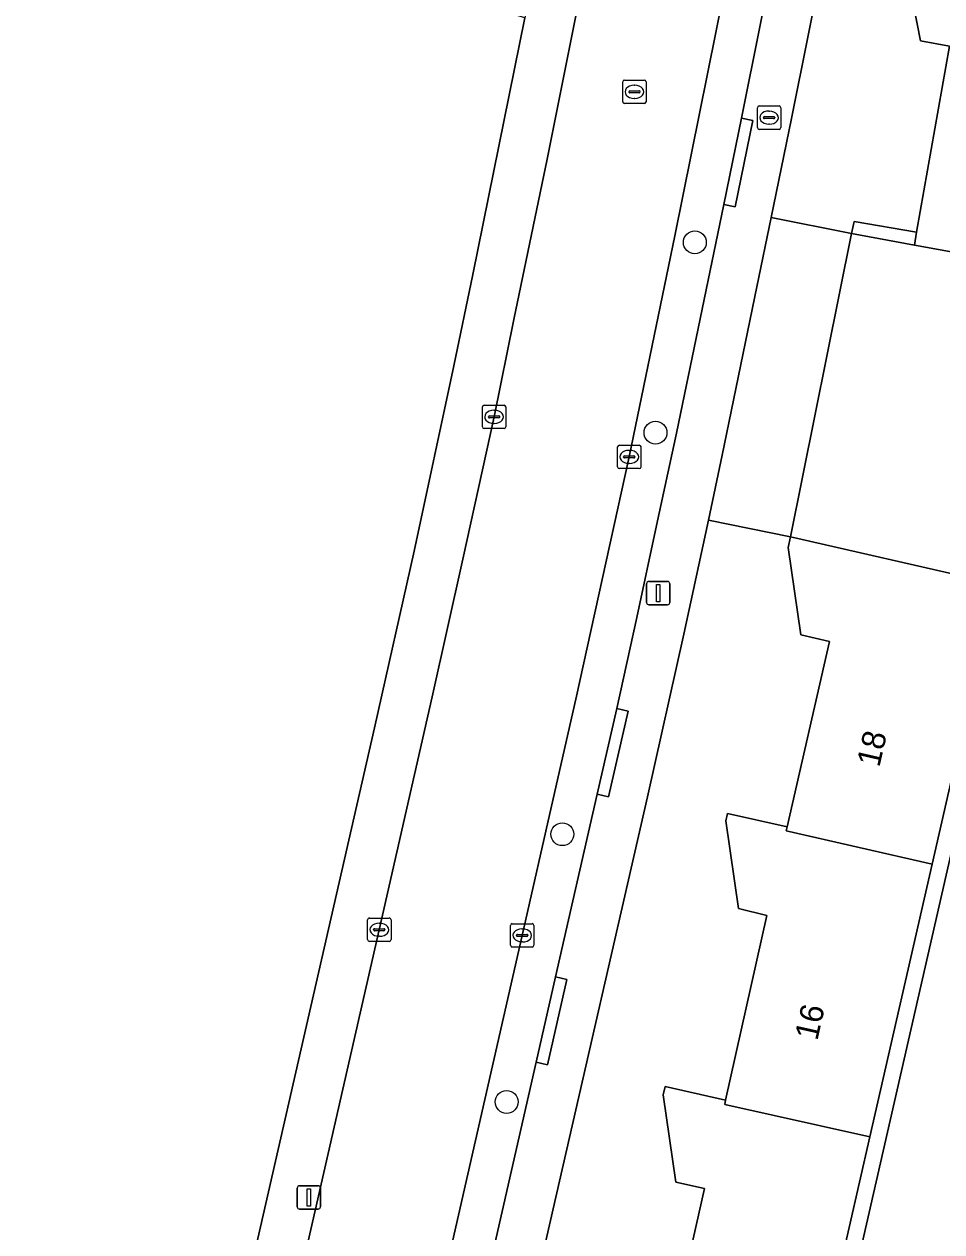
# Model space of a CAD drawing. Extents: x 160732 to 162107, y 387428 to 388479.
# Drawn here: x 161977.4 to 162016.6, y 387654.1 to 387705.8 of the extents above; entities that cross this region are included whole.
import ezdxf

# ---------------------------------------------------------------- set-up
doc = ezdxf.new("R2010")
doc.units = 0
for name, color, linetype in [('IMGEO_Berm_groen', 7, 'Continuous'), ('IMGEO_Boom', 7, 'Continuous'), ('IMGEO_Brandkraan', 7, 'Continuous'), ('IMGEO_Erf', 7, 'Continuous'), ('IMGEO_Groenvoorziening', 7, 'Continuous'), ('IMGEO_Kolk', 7, 'Continuous'), ('IMGEO_Lichtmast', 7, 'Continuous'), ('IMGEO_Muur', 7, 'Continuous'), ('IMGEO_Pand', 7, 'Continuous'), ('IMGEO_Pand_nummerreeks', 7, 'Continuous'), ('IMGEO_Parkeervlak_open', 7, 'Continuous'), ('IMGEO_Rijbaan_lokaal_open', 7, 'Continuous'), ('IMGEO_Rioolput', 7, 'Continuous'), ('IMGEO_Voetpad_open', 7, 'Continuous')]:
    doc.layers.add(name, color=color, linetype=linetype)

msp = doc.modelspace()

# ---------------------------------------------------------------- linework, layer by layer
at = {"layer": 'IMGEO_Berm_groen'}
for points in [[(162019.621, 387681.702), (162022.415, 387695.08), (162022.419, 387695.104), (162021.725, 387695.205), (162018.941, 387681.857), (162016.203, 387669.862), (162013.542, 387658.207), (162010.887, 387646.573), (162008.114, 387634.427), (162008.229, 387634.4), (162008.802, 387634.295)], [(162028.125, 387675.112), (162031.23, 387689.642), (162022.419, 387695.104), (162022.415, 387695.08), (162019.621, 387681.702), (162008.802, 387634.295), (162018.37, 387632.538)]]:
    msp.add_lwpolyline(points, close=True, dxfattribs=at)
at = {"layer": 'IMGEO_Boom'}
for centre in [(162006.059, 387696.46), (162004.377, 387688.322), (162000.392, 387671.149), (161998.011, 387659.7)]:
    msp.add_circle(centre, 0.489, dxfattribs=at)
at = {"layer": 'IMGEO_Brandkraan'}
for p, q in [((162008.809, 387702.295), (162009.661, 387702.295)), ((162008.734, 387701.369), (162008.734, 387702.221)), ((162008.993, 387701.789), (162008.993, 387701.801)), ((162009.036, 387701.838), (162009.434, 387701.838)), ((162009.222, 387702.075), (162009.247, 387702.075)), ((162009.477, 387701.801), (162009.477, 387701.789)), ((162009.735, 387702.221), (162009.735, 387701.369)), ((162009.661, 387701.295), (162008.809, 387701.295)), ((162009.431, 387701.752), (162009.033, 387701.752)), ((162009.245, 387701.515), (162009.22, 387701.515))]:
    msp.add_line(p, q, dxfattribs=at)
for points in [[(162008.809, 387702.295), (162009.661, 387702.295)], [(162008.734, 387701.369), (162008.734, 387702.221)], [(162009.735, 387702.221), (162009.735, 387701.369)], [(162009.661, 387701.295), (162008.809, 387701.295)]]:
    msp.add_lwpolyline(points, dxfattribs=at)
for centre, radius, start, end in [((162008.811, 387702.219), 0.0765, 91.552, 178.448), ((162008.811, 387702.219), 0.0765, 91.552, 178.448), ((162009.659, 387702.219), 0.0765, 1.552, 88.448), ((162009.659, 387702.219), 0.0765, 1.552, 88.448), ((162009.033, 387701.798), 0.0403, 85.8775, 175.7526), ((162009.03, 387701.788), 0.0366, 178.938, 274.7102), ((162009.434, 387701.795), 0.043, 264.8664, 352.4533), ((162009.438, 387701.8), 0.0386, 1.7309, 96.639), ((162008.811, 387701.371), 0.0765, 181.552, 268.448), ((162008.811, 387701.371), 0.0765, 181.552, 268.448), ((162009.659, 387701.371), 0.0765, 271.552, 358.448), ((162009.659, 387701.371), 0.0765, 271.552, 358.448)]:
    msp.add_arc(centre, radius, start, end, dxfattribs=at)
for centre, major_axis, ratio, start_param, end_param in [((162009.221, 387701.795), (-0.387, 0.002), 0.722429, 4.712389, 7.853982), ((162009.246, 387701.795), (-0.39, 0.002), 0.717154, 1.570796, 4.712389)]:
    msp.add_ellipse(centre, major_axis=major_axis, ratio=ratio, start_param=start_param, end_param=end_param, dxfattribs=at)
at = {"layer": 'IMGEO_Erf'}
for points in [[(162011.617, 387708.867), (162010.197, 387701.762), (162009.324, 387697.528), (162012.763, 387696.836), (162012.868, 387697.358), (162015.545, 387696.902), (162016.953, 387704.852), (162015.706, 387705.078), (162014.976, 387708.801), (162015.058, 387709.149), (162017.635, 387708.689), (162019.058, 387716.674), (162017.819, 387716.891), (162017.098, 387720.608), (162017.156, 387720.96), (162019.76, 387720.502), (162021.172, 387728.474), (162019.941, 387728.701), (162019.222, 387732.418), (162019.274, 387732.761), (162021.878, 387732.303), (162023.292, 387740.286)], [(161995.75, 387691.179), (161996.559, 387695.089), (161998.785, 387706.065), (161983.572, 387710.612), (161931.153, 387719.421), (161924.61, 387720.507)], [(161981.164, 387626.798), (161981.84, 387629.723), (161982.718, 387633.519), (161992.367, 387675.699), (161994.053, 387683.252), (161995.75, 387691.179)], [(162004.711, 387648.146), (162006.476, 387656), (162005.247, 387656.261), (162004.705, 387660.008), (162004.793, 387660.357), (162007.374, 387659.771), (162009.14, 387667.673), (162007.925, 387667.966), (162007.386, 387671.72), (162007.454, 387672.04), (162010.006, 387671.466), (162011.821, 387679.392), (162010.585, 387679.669), (162010.046, 387683.418), (162010.155, 387683.868), (162006.637, 387684.575), (162005.592, 387679.707), (162004.035, 387672.749), (162000, 387655.132), (161995.894, 387637.205)]]:
    msp.add_lwpolyline(points, dxfattribs=at)
at = {"layer": 'IMGEO_Groenvoorziening'}
for points in [[(162010.155, 387683.868), (162012.763, 387696.836), (162009.324, 387697.528), (162008.712, 387694.561), (162007.235, 387687.359), (162006.637, 387684.575)], [(162015.447, 387696.348), (162012.763, 387696.836), (162010.155, 387683.868), (162018.259, 387682.013), (162021.037, 387695.33)]]:
    msp.add_lwpolyline(points, close=True, dxfattribs=at)
at = {"layer": 'IMGEO_Kolk'}
for p, q in [((161996.973, 387688.572), (161996.973, 387689.424)), ((161997.048, 387689.498), (161997.9, 387689.498)), ((161997.974, 387689.424), (161997.974, 387688.572)), ((161997.232, 387688.992), (161997.232, 387689.004)), ((161997.67, 387688.955), (161997.272, 387688.955)), ((161997.275, 387689.041), (161997.673, 387689.041)), ((161997.461, 387689.278), (161997.486, 387689.278)), ((161997.716, 387689.004), (161997.716, 387688.992)), ((161997.9, 387688.498), (161997.048, 387688.498)), ((161997.484, 387688.718), (161997.459, 387688.718)), ((162002.756, 387686.858), (162002.756, 387687.71)), ((162002.831, 387687.784), (162003.683, 387687.784)), ((162003.058, 387687.327), (162003.456, 387687.327)), ((162003.244, 387687.564), (162003.269, 387687.564)), ((162003.757, 387687.71), (162003.757, 387686.858)), ((162003.015, 387687.278), (162003.015, 387687.29)), ((162003.453, 387687.241), (162003.055, 387687.241)), ((162003.267, 387687.004), (162003.242, 387687.004)), ((162003.499, 387687.29), (162003.499, 387687.278)), ((162003.683, 387686.784), (162002.831, 387686.784)), ((161992.066, 387666.639), (161992.066, 387667.491)), ((161992.141, 387667.565), (161992.993, 387667.565)), ((161992.554, 387667.345), (161992.579, 387667.345)), ((161993.067, 387667.491), (161993.067, 387666.639)), ((161998.177, 387666.397), (161998.177, 387667.249)), ((161998.252, 387667.323), (161999.104, 387667.323)), ((161999.178, 387667.249), (161999.178, 387666.397)), ((161992.325, 387667.059), (161992.325, 387667.071)), ((161992.763, 387667.022), (161992.365, 387667.022)), ((161992.368, 387667.108), (161992.766, 387667.108)), ((161992.577, 387666.785), (161992.552, 387666.785)), ((161992.809, 387667.071), (161992.809, 387667.059)), ((161998.436, 387666.817), (161998.436, 387666.829)), ((161998.874, 387666.78), (161998.476, 387666.78)), ((161998.479, 387666.866), (161998.877, 387666.866)), ((161998.665, 387667.103), (161998.69, 387667.103)), ((161998.92, 387666.829), (161998.92, 387666.817)), ((161992.993, 387666.565), (161992.141, 387666.565)), ((161999.104, 387666.323), (161998.252, 387666.323)), ((161998.688, 387666.543), (161998.663, 387666.543))]:
    msp.add_line(p, q, dxfattribs=at)
for points in [[(161996.973, 387688.572), (161996.973, 387689.424)], [(161997.048, 387689.498), (161997.9, 387689.498)], [(161997.974, 387689.424), (161997.974, 387688.572)], [(161997.9, 387688.498), (161997.048, 387688.498)], [(162002.756, 387686.858), (162002.756, 387687.71)], [(162002.831, 387687.784), (162003.683, 387687.784)], [(162003.757, 387687.71), (162003.757, 387686.858)], [(162003.683, 387686.784), (162002.831, 387686.784)], [(161992.066, 387666.639), (161992.066, 387667.491)], [(161992.141, 387667.565), (161992.993, 387667.565)], [(161993.067, 387667.491), (161993.067, 387666.639)], [(161998.177, 387666.397), (161998.177, 387667.249)], [(161998.252, 387667.323), (161999.104, 387667.323)], [(161999.178, 387667.249), (161999.178, 387666.397)], [(161992.993, 387666.565), (161992.141, 387666.565)], [(161999.104, 387666.323), (161998.252, 387666.323)]]:
    msp.add_lwpolyline(points, dxfattribs=at)
for centre, radius, start, end in [((161997.05, 387689.422), 0.0765, 91.552, 178.448), ((161997.05, 387689.422), 0.0765, 91.552, 178.448), ((161997.898, 387689.422), 0.0765, 1.552, 88.448), ((161997.898, 387689.422), 0.0765, 1.552, 88.448), ((161997.272, 387689.001), 0.0403, 85.8775, 175.7526), ((161997.269, 387688.991), 0.0366, 178.938, 274.7102), ((161997.673, 387688.998), 0.043, 264.8664, 352.4533), ((161997.677, 387689.003), 0.0386, 1.7309, 96.639), ((161997.05, 387688.574), 0.0765, 181.552, 268.448), ((161997.05, 387688.574), 0.0765, 181.552, 268.448), ((161997.898, 387688.574), 0.0765, 271.552, 358.448), ((161997.898, 387688.574), 0.0765, 271.552, 358.448), ((162002.833, 387687.708), 0.0765, 91.552, 178.448), ((162002.833, 387687.708), 0.0765, 91.552, 178.448), ((162003.055, 387687.287), 0.0403, 85.8775, 175.7526), ((162003.46, 387687.289), 0.0386, 1.7309, 96.639), ((162003.681, 387687.708), 0.0765, 1.552, 88.448), ((162003.681, 387687.708), 0.0765, 1.552, 88.448), ((162002.833, 387686.86), 0.0765, 181.552, 268.448), ((162002.833, 387686.86), 0.0765, 181.552, 268.448), ((162003.052, 387687.277), 0.0366, 178.938, 274.7102), ((162003.456, 387687.284), 0.043, 264.8664, 352.4533), ((162003.681, 387686.86), 0.0765, 271.552, 358.448), ((162003.681, 387686.86), 0.0765, 271.552, 358.448), ((161992.143, 387667.489), 0.0765, 91.552, 178.448), ((161992.143, 387667.489), 0.0765, 91.552, 178.448), ((161992.991, 387667.489), 0.0765, 1.552, 88.448), ((161992.991, 387667.489), 0.0765, 1.552, 88.448), ((161998.254, 387667.247), 0.0765, 91.552, 178.448), ((161998.254, 387667.247), 0.0765, 91.552, 178.448), ((161999.102, 387667.247), 0.0765, 1.552, 88.448), ((161999.102, 387667.247), 0.0765, 1.552, 88.448), ((161992.365, 387667.068), 0.0403, 85.8775, 175.7526), ((161992.362, 387667.058), 0.0366, 178.938, 274.7102), ((161992.766, 387667.065), 0.043, 264.8664, 352.4533), ((161992.77, 387667.07), 0.0386, 1.7309, 96.639), ((161998.476, 387666.826), 0.0403, 85.8775, 175.7526), ((161998.473, 387666.816), 0.0366, 178.938, 274.7102), ((161998.877, 387666.823), 0.043, 264.8664, 352.4533), ((161998.881, 387666.828), 0.0386, 1.7309, 96.639), ((161992.143, 387666.641), 0.0765, 181.552, 268.448), ((161992.143, 387666.641), 0.0765, 181.552, 268.448), ((161992.991, 387666.641), 0.0765, 271.552, 358.448), ((161992.991, 387666.641), 0.0765, 271.552, 358.448), ((161998.254, 387666.399), 0.0765, 181.552, 268.448), ((161998.254, 387666.399), 0.0765, 181.552, 268.448), ((161999.102, 387666.399), 0.0765, 271.552, 358.448), ((161999.102, 387666.399), 0.0765, 271.552, 358.448)]:
    msp.add_arc(centre, radius, start, end, dxfattribs=at)
for centre, major_axis, ratio, start_param, end_param in [((161997.46, 387688.998), (-0.387, 0.002), 0.722429, 4.712389, 7.853982), ((161997.485, 387688.998), (-0.39, 0.002), 0.717154, 1.570796, 4.712389), ((162003.243, 387687.284), (-0.387, 0.002), 0.722429, 4.712389, 7.853982), ((162003.268, 387687.284), (-0.39, 0.002), 0.717154, 1.570796, 4.712389), ((161992.553, 387667.065), (-0.387, 0.002), 0.722429, 4.712389, 7.853982), ((161992.578, 387667.065), (-0.39, 0.002), 0.717154, 1.570796, 4.712389), ((161998.664, 387666.823), (-0.387, 0.002), 0.722429, 4.712389, 7.853982), ((161998.689, 387666.823), (-0.39, 0.002), 0.717154, 1.570796, 4.712389)]:
    msp.add_ellipse(centre, major_axis=major_axis, ratio=ratio, start_param=start_param, end_param=end_param, dxfattribs=at)
at = {"layer": 'IMGEO_Lichtmast'}
for p, q in [((162003.998, 387681.06), (162003.998, 387681.86)), ((162003.998, 387681.86), (162003.998, 387681.06)), ((162004.098, 387681.96), (162004.888, 387681.96)), ((162004.888, 387681.96), (162004.098, 387681.96)), ((162004.988, 387681.86), (162004.988, 387681.06)), ((162004.988, 387681.06), (162004.988, 387681.86)), ((162004.888, 387680.96), (162004.098, 387680.96)), ((162004.098, 387680.96), (162004.888, 387680.96)), ((161989.058, 387655.214), (161989.058, 387656.014)), ((161989.058, 387656.014), (161989.058, 387655.214)), ((161989.158, 387656.114), (161989.948, 387656.114)), ((161989.948, 387656.114), (161989.158, 387656.114)), ((161990.048, 387656.014), (161990.048, 387655.214)), ((161990.048, 387655.214), (161990.048, 387656.014)), ((161989.948, 387655.114), (161989.158, 387655.114)), ((161989.158, 387655.114), (161989.948, 387655.114))]:
    msp.add_line(p, q, dxfattribs=at)
for points in [[(162004.418, 387681.835), (162004.568, 387681.835), (162004.568, 387681.085), (162004.418, 387681.085), (162004.418, 387681.835)], [(161989.478, 387655.989), (161989.628, 387655.989), (161989.628, 387655.239), (161989.478, 387655.239), (161989.478, 387655.989)]]:
    msp.add_lwpolyline(points, dxfattribs=at)
for centre, start, end in [((162004.098, 387681.86), 90, 180), ((162004.098, 387681.86), 90, 180), ((162004.888, 387681.86), 0, 90), ((162004.888, 387681.86), 360, 90), ((162004.098, 387681.06), 180, 270), ((162004.098, 387681.06), 180, 270), ((162004.888, 387681.06), 270, 0), ((162004.888, 387681.06), 270, 0), ((161989.158, 387656.014), 90, 180), ((161989.158, 387656.014), 90, 180), ((161989.948, 387656.014), 0, 90), ((161989.948, 387656.014), 360, 90), ((161989.158, 387655.214), 180, 270), ((161989.158, 387655.214), 180, 270), ((161989.948, 387655.214), 270, 0), ((161989.948, 387655.214), 270, 0)]:
    msp.add_arc(centre, 0.1, start, end, dxfattribs=at)
at = {"layer": 'IMGEO_Muur'}
msp.add_lwpolyline([(162012.868, 387697.358), (162012.763, 387696.836), (162015.447, 387696.348), (162015.545, 387696.902)], close=True, dxfattribs=at)
at = {"layer": 'IMGEO_Pand'}
for points in [[(162021.725, 387695.205), (162023.903, 387707.388), (162017.603, 387708.512), (162017.635, 387708.689), (162015.058, 387709.149), (162014.976, 387708.801), (162015.706, 387705.078), (162016.953, 387704.852), (162015.545, 387696.902), (162015.447, 387696.348), (162021.037, 387695.33)], [(162018.941, 387681.857), (162018.259, 387682.013), (162010.155, 387683.868), (162010.046, 387683.418), (162010.585, 387679.669), (162011.821, 387679.392), (162010.006, 387671.466), (162009.966, 387671.291), (162016.203, 387669.862)], [(162016.203, 387669.862), (162009.966, 387671.291), (162010.006, 387671.466), (162007.454, 387672.04), (162007.386, 387671.72), (162007.925, 387667.966), (162009.14, 387667.673), (162007.374, 387659.771), (162007.335, 387659.595), (162013.542, 387658.207)], [(162013.542, 387658.207), (162007.335, 387659.595), (162007.374, 387659.771), (162004.793, 387660.357), (162004.705, 387660.008), (162005.247, 387656.261), (162006.476, 387656), (162004.711, 387648.146), (162004.671, 387647.97), (162010.887, 387646.573)]]:
    msp.add_lwpolyline(points, close=True, dxfattribs=at)
at = {"layer": 'IMGEO_Parkeervlak_open'}
for points in [[(162008.01, 387710.677), (162005.209, 387696.742), (162003.251, 387687.284), (162000.967, 387676.919), (162000, 387672.663), (161998.673, 387666.823), (161994.353, 387647.843), (161990.66, 387631.794), (161989.7, 387627.67)], [(161992.098, 387630.097), (161993.905, 387637.92), (161994.755, 387641.574), (161996.65, 387649.904), (161997.49, 387653.576), (161999.268, 387661.394), (162000, 387664.602), (162000.101, 387665.043), (162001.884, 387672.86), (162002.717, 387676.519), (162003.577, 387680.423), (162004.424, 387684.355), (162005.269, 387688.305), (162007.294, 387698.085), (162008.048, 387701.769), (162009.631, 387709.667)]]:
    msp.add_lwpolyline(points, dxfattribs=at)
at = {"layer": 'IMGEO_Rijbaan_lokaal_open'}
for points in [[(162001.951, 387711.077), (162000, 387701.299), (161999.745, 387700.021), (161998.325, 387693.162), (161997.471, 387688.998), (161996.131, 387682.913), (161994.824, 387677.029), (161992.564, 387667.065), (161988.452, 387649.052), (161984.774, 387632.97), (161983.888, 387629.189), (161983.117, 387625.901)], [(161988.978, 387624.676), (161989.7, 387627.67), (161990.66, 387631.794), (161994.353, 387647.843), (161998.673, 387666.823), (162000, 387672.663), (162000.967, 387676.919), (162003.251, 387687.284), (162005.209, 387696.742), (162008.01, 387710.677)]]:
    msp.add_lwpolyline(points, dxfattribs=at)
at = {"layer": 'IMGEO_Rioolput'}
for p, q in [((162003.052, 387703.4), (162003.904, 387703.4)), ((162002.977, 387702.474), (162002.977, 387703.326)), ((162003.236, 387702.894), (162003.236, 387702.906)), ((162003.674, 387702.857), (162003.276, 387702.857)), ((162003.279, 387702.943), (162003.677, 387702.943)), ((162003.465, 387703.18), (162003.49, 387703.18)), ((162003.72, 387702.906), (162003.72, 387702.894)), ((162003.978, 387703.326), (162003.978, 387702.474)), ((162003.904, 387702.4), (162003.052, 387702.4)), ((162003.488, 387702.62), (162003.463, 387702.62))]:
    msp.add_line(p, q, dxfattribs=at)
for points in [[(162003.052, 387703.4), (162003.904, 387703.4)], [(162002.977, 387702.474), (162002.977, 387703.326)], [(162003.978, 387703.326), (162003.978, 387702.474)], [(162003.904, 387702.4), (162003.052, 387702.4)]]:
    msp.add_lwpolyline(points, dxfattribs=at)
for centre, radius, start, end in [((162003.054, 387703.324), 0.0765, 91.552, 178.448), ((162003.054, 387703.324), 0.0765, 91.552, 178.448), ((162003.902, 387703.324), 0.0765, 1.552, 88.448), ((162003.902, 387703.324), 0.0765, 1.552, 88.448), ((162003.276, 387702.903), 0.0403, 85.8775, 175.7526), ((162003.273, 387702.893), 0.0366, 178.938, 274.7102), ((162003.677, 387702.9), 0.043, 264.8664, 352.4533), ((162003.681, 387702.905), 0.0386, 1.7309, 96.639), ((162003.054, 387702.476), 0.0765, 181.552, 268.448), ((162003.054, 387702.476), 0.0765, 181.552, 268.448), ((162003.902, 387702.476), 0.0765, 271.552, 358.448), ((162003.902, 387702.476), 0.0765, 271.552, 358.448)]:
    msp.add_arc(centre, radius, start, end, dxfattribs=at)
for centre, major_axis, ratio, start_param, end_param in [((162003.464, 387702.9), (-0.387, 0.002), 0.722429, 4.712389, 7.853982), ((162003.489, 387702.9), (-0.39, 0.002), 0.717154, 1.570796, 4.712389)]:
    msp.add_ellipse(centre, major_axis=major_axis, ratio=ratio, start_param=start_param, end_param=end_param, dxfattribs=at)
at = {"layer": 'IMGEO_Voetpad_open'}
for points in [[(161988.452, 387649.052), (161992.564, 387667.065), (161994.824, 387677.029), (161996.131, 387682.913), (161997.471, 387688.998), (161998.325, 387693.162), (161999.745, 387700.021), (162000, 387701.299), (162001.951, 387711.077), (162003.63, 387720.155), (162005.968, 387733.21), (162008.7, 387750), (162008.918, 387751.454), (162009.778, 387757.077), (162010.572, 387762.572), (162011.455, 387768.777), (162011.72, 387770.879), (162011.8, 387771.536)], [(162002.136, 387723.686), (162001.081, 387717.97), (162000.815, 387716.529), (162000, 387712.232), (161999.394, 387709.037), (161998.785, 387706.065), (161996.559, 387695.089), (161995.75, 387691.179), (161994.053, 387683.252), (161992.367, 387675.699), (161982.718, 387633.519), (161981.84, 387629.723), (161983.888, 387629.189), (161984.774, 387632.97), (161988.452, 387649.052)], [(162009.631, 387709.667), (162008.048, 387701.769), (162008.537, 387701.669), (162007.783, 387697.985), (162007.294, 387698.085), (162005.269, 387688.305), (162004.424, 387684.355), (162003.577, 387680.423), (162002.717, 387676.519), (162003.204, 387676.409), (162002.371, 387672.75), (162001.884, 387672.86), (162000.101, 387665.043), (162000.588, 387664.932), (162000, 387662.356), (161999.755, 387661.283), (161999.268, 387661.394), (161997.49, 387653.576)], [(162007.235, 387687.359), (162008.712, 387694.561), (162009.324, 387697.528), (162010.197, 387701.762), (162011.617, 387708.867)], [(161989.7, 387627.67), (161993.476, 387626.649), (161995.894, 387637.205), (162000, 387655.132), (162004.035, 387672.749), (162005.592, 387679.707), (162006.637, 387684.575), (162007.235, 387687.359)]]:
    msp.add_lwpolyline(points, dxfattribs=at)
for points in [[(162008.048, 387701.769), (162007.294, 387698.085), (162007.783, 387697.985), (162008.537, 387701.669)], [(162002.717, 387676.519), (162001.884, 387672.86), (162002.371, 387672.75), (162003.204, 387676.409)], [(161999.268, 387661.394), (161999.755, 387661.283), (162000, 387662.356), (162000.588, 387664.932), (162000.101, 387665.043), (162000, 387664.602)]]:
    msp.add_lwpolyline(points, close=True, dxfattribs=at)

# ---------------------------------------------------------------- texts
at = {"layer": 'IMGEO_Pand_nummerreeks'}
for s, rotation, p in [('18', 77.102, (162013.947, 387673.983)), ('16', 77.4021, (162011.297, 387662.289))]:
    msp.add_text(s, height=1, rotation=rotation, dxfattribs=at).set_placement(p)

doc.saveas('drawing.dxf')
